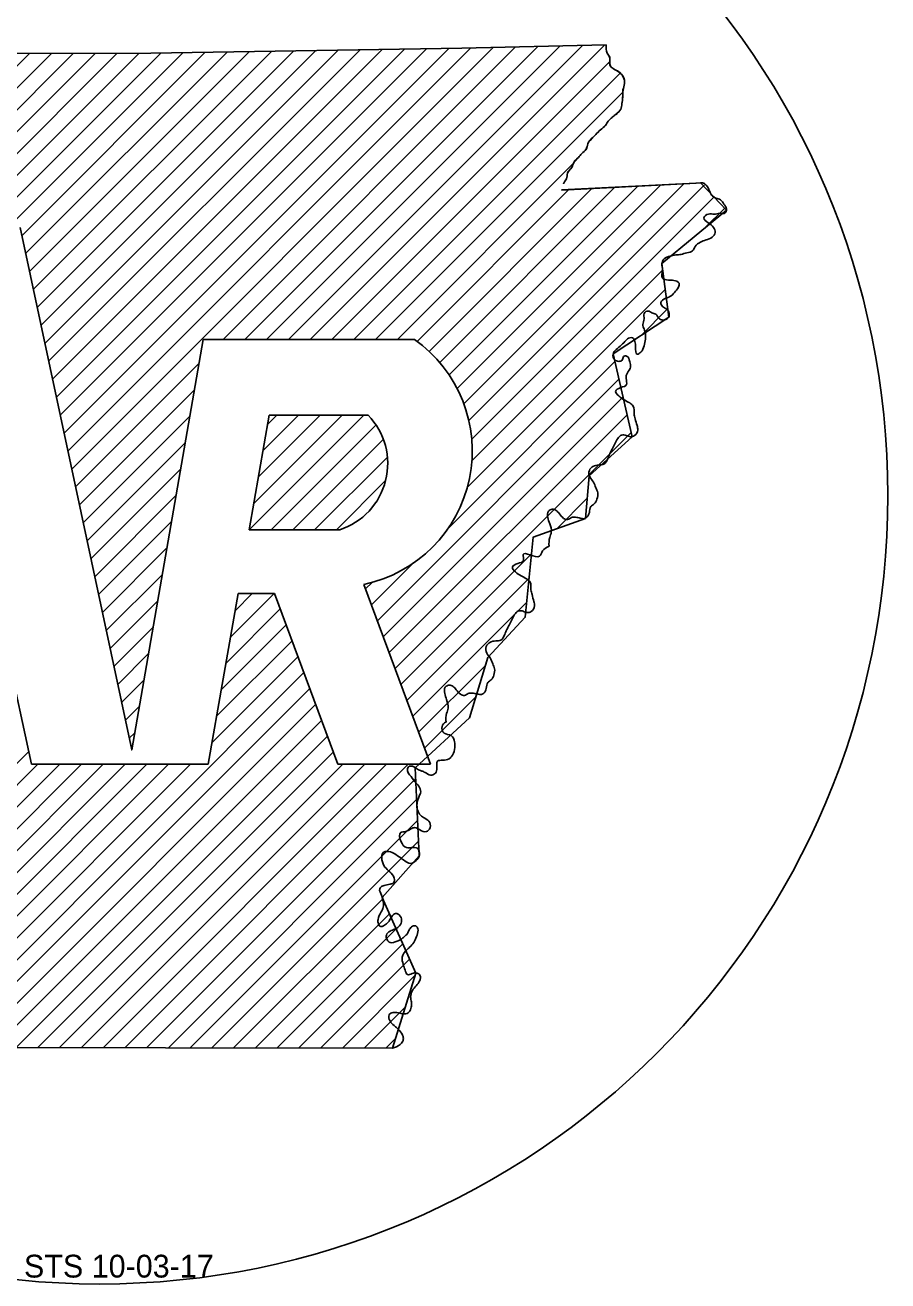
# Model space of a CAD drawing. Extents: x 1382482 to 1385815, y 1168351 to 1170484.
# Drawn here: x 1383436.2 to 1383458.28, y 1169929.59 to 1169961.72 of the extents above; entities that cross this region are included whole.
import ezdxf

# ---------------------------------------------------------------- set-up
doc = ezdxf.new("R2010")
doc.units = 0
doc.layers.add('R_Draft', color=7, linetype='Continuous')
doc.layers.add('R_Water Annot', color=7, linetype='Continuous')

msp = doc.modelspace()

# ---------------------------------------------------------------- linework, layer by layer
at = {"layer": 'R_Draft'}
for p, q in [((1383440.765, 1169953.679), (1383446.166, 1169953.679)), ((1383442.449, 1169951.74), (1383444.985, 1169951.74)), ((1383441.937, 1169948.807), (1383444.254, 1169948.807)), ((1383444.875, 1169947.41), (1383446.575, 1169942.809)), ((1383442.589, 1169947.177), (1383441.653, 1169947.177)), ((1383444.203, 1169942.809), (1383442.589, 1169947.177)), ((1383440.892, 1169942.809), (1383436.366, 1169942.809)), ((1383446.575, 1169942.809), (1383444.203, 1169942.809))]:
    msp.add_line(p, q, dxfattribs=at)
for points in [[(1383424.976, 1169960.993), (1383432.668, 1169960.993), (1383439.421, 1169961.007), (1383447.382, 1169961.129), (1383451.072, 1169961.216)], [(1383424.978, 1169960.997), (1383432.669, 1169960.993), (1383439.419, 1169961.007), (1383447.381, 1169961.131), (1383451.072, 1169961.216)], [(1383453.489, 1169957.682), (1383454.154, 1169956.987), (1383452.495, 1169955.623), (1383452.674, 1169954.246), (1383451.251, 1169953.308), (1383451.738, 1169951.19), (1383450.641, 1169950.19), (1383450.543, 1169949.101), (1383449.209, 1169948.621), (1383449.001, 1169946.568), (1383448.043, 1169945.542), (1383447.58, 1169943.996), (1383446.184, 1169942.719), (1383446.29, 1169940.464), (1383445.341, 1169939.401), (1383446.205, 1169937.466), (1383445.607, 1169935.545)], [(1383449.931, 1169957.501), (1383453.541, 1169957.687)], [(1383449.931, 1169957.504), (1383453.54, 1169957.686)], [(1383436.074, 1169956.544), (1383438.935, 1169943.177), (1383440.765, 1169953.679)], [(1383441.937, 1169948.807), (1383442.449, 1169951.74)], [(1383441.653, 1169947.177), (1383440.892, 1169942.809)], [(1383436.366, 1169942.809), (1383435.749, 1169945.691)], [(1383445.607, 1169935.545), (1383428.174, 1169935.574), (1383428.165, 1169939.422)], [(1383445.606, 1169935.543), (1383428.174, 1169935.574), (1383428.166, 1169939.423)]]:
    msp.add_lwpolyline(points, dxfattribs=at)
msp.add_ellipse((1383438.105, 1169949.685), major_axis=(20.176, 0), ratio=0.999976, dxfattribs=at)
for centre, major_axis, start_param, end_param in [((1383444.158, 1169950.825), (-3.489, 0), 1.777838, 4.099264), ((1383443.699, 1169950.503), (-1.784, 0), 1.887169, 3.90762)]:
    msp.add_ellipse(centre, major_axis=major_axis, ratio=0.999987, start_param=start_param, end_param=end_param, dxfattribs=at)
for points in [[(1383451.072, 1169961.216), (1383451.096, 1169961.007), (1383451.16, 1169960.899), (1383451.169, 1169960.697), (1383451.253, 1169960.61), (1383451.393, 1169960.525), (1383451.511, 1169960.39), (1383451.543, 1169960.229), (1383451.503, 1169960.062), (1383451.495, 1169959.872), (1383451.477, 1169959.71), (1383451.445, 1169959.567), (1383451.334, 1169959.446), (1383451.225, 1169959.362), (1383451.125, 1169959.264), (1383451.054, 1169959.156), (1383450.931, 1169959.044), (1383450.806, 1169958.922), (1383450.702, 1169958.82), (1383450.605, 1169958.686), (1383450.557, 1169958.54), (1383450.45, 1169958.433), (1383450.362, 1169958.337), (1383450.249, 1169958.209), (1383450.193, 1169958.083), (1383450.085, 1169957.934), (1383450.059, 1169957.793), (1383449.989, 1169957.679), (1383449.982, 1169957.658)], [(1383451.072, 1169961.216), (1383451.096, 1169961.007), (1383451.163, 1169960.897), (1383451.172, 1169960.698), (1383451.253, 1169960.612), (1383451.391, 1169960.526), (1383451.515, 1169960.388), (1383451.543, 1169960.227), (1383451.505, 1169960.06), (1383451.496, 1169959.875), (1383451.477, 1169959.713), (1383451.448, 1169959.566), (1383451.334, 1169959.447), (1383451.225, 1169959.361), (1383451.125, 1169959.261), (1383451.053, 1169959.157), (1383450.93, 1169959.042), (1383450.806, 1169958.923), (1383450.706, 1169958.819), (1383450.606, 1169958.686), (1383450.559, 1169958.538), (1383450.449, 1169958.434), (1383450.364, 1169958.338), (1383450.249, 1169958.21), (1383450.192, 1169958.082), (1383450.083, 1169957.934), (1383450.059, 1169957.791), (1383449.988, 1169957.677), (1383449.983, 1169957.658)], [(1383453.488, 1169957.683), (1383453.54, 1169957.686), (1383453.701, 1169957.517), (1383453.772, 1169957.372), (1383453.879, 1169957.293), (1383453.999, 1169957.251), (1383454.088, 1169957.14), (1383454.149, 1169957.02), (1383454.117, 1169956.915), (1383453.982, 1169956.906), (1383453.834, 1169956.883), (1383453.693, 1169956.888), (1383453.576, 1169956.789), (1383453.683, 1169956.664), (1383453.822, 1169956.543), (1383453.86, 1169956.416), (1383453.783, 1169956.295), (1383453.63, 1169956.226), (1383453.483, 1169956.167), (1383453.35, 1169956.056), (1383453.286, 1169955.945), (1383453.141, 1169955.898), (1383452.989, 1169955.855), (1383452.856, 1169955.841), (1383452.704, 1169955.811), (1383452.557, 1169955.739), (1383452.495, 1169955.617), (1383452.514, 1169955.443), (1383452.509, 1169955.257), (1383452.664, 1169955.195), (1383452.802, 1169955.188), (1383452.939, 1169955.12), (1383452.921, 1169955.015), (1383452.823, 1169954.879), (1383452.704, 1169954.776), (1383452.586, 1169954.724), (1383452.475, 1169954.622), (1383452.514, 1169954.521), (1383452.613, 1169954.459), (1383452.684, 1169954.348), (1383452.674, 1169954.249), (1383452.561, 1169954.177), (1383452.436, 1169954.206), (1383452.344, 1169954.325), (1383452.243, 1169954.36), (1383452.15, 1169954.405), (1383452.047, 1169954.344), (1383452.047, 1169954.206), (1383452.01, 1169954.059), (1383452.042, 1169953.95), (1383452.081, 1169953.797), (1383452.078, 1169953.683), (1383452.042, 1169953.519), (1383451.96, 1169953.352), (1383451.869, 1169953.302), (1383451.825, 1169953.482), (1383451.81, 1169953.629), (1383451.75, 1169953.716), (1383451.675, 1169953.719), (1383451.575, 1169953.65), (1383451.468, 1169953.538), (1383451.331, 1169953.419), (1383451.248, 1169953.302), (1383451.292, 1169953.155), (1383451.395, 1169953.118), (1383451.477, 1169953.143), (1383451.52, 1169953.24), (1383451.595, 1169953.252), (1383451.675, 1169953.105)], [(1383451.675, 1169953.105), (1383451.697, 1169952.969), (1383451.616, 1169952.823), (1383451.584, 1169952.675), (1383451.595, 1169952.525), (1383451.445, 1169952.445), (1383451.314, 1169952.349), (1383451.393, 1169952.235), (1383451.537, 1169952.131), (1383451.675, 1169952.053), (1383451.764, 1169951.969), (1383451.789, 1169951.777), (1383451.814, 1169951.651), (1383451.864, 1169951.478), (1383451.88, 1169951.361), (1383451.796, 1169951.219), (1383451.697, 1169951.189), (1383451.589, 1169951.221), (1383451.468, 1169951.231), (1383451.368, 1169951.14), (1383451.296, 1169951.004), (1383451.225, 1169950.87), (1383451.169, 1169950.757), (1383451.117, 1169950.633), (1383451.016, 1169950.489), (1383450.887, 1169950.467), (1383450.735, 1169950.428), (1383450.643, 1169950.324), (1383450.66, 1169950.148), (1383450.746, 1169950.03), (1383450.81, 1169949.883), (1383450.857, 1169949.754), (1383450.836, 1169949.592), (1383450.769, 1169949.471), (1383450.683, 1169949.4), (1383450.643, 1169949.25), (1383450.581, 1169949.133), (1383450.525, 1169949.095), (1383450.411, 1169949.106), (1383450.287, 1169949.129), (1383450.183, 1169949.12), (1383450.085, 1169949.069), (1383449.982, 1169949.101), (1383449.878, 1169949.217), (1383449.791, 1169949.302), (1383449.695, 1169949.334), (1383449.596, 1169949.282), (1383449.581, 1169949.124), (1383449.628, 1169948.963), (1383449.669, 1169948.746), (1383449.628, 1169948.612), (1383449.611, 1169948.391)], [(1383449.611, 1169948.391), (1383449.446, 1169948.266), (1383449.371, 1169948.134), (1383448.948, 1169948.172), (1383448.959, 1169948.024), (1383448.809, 1169947.945), (1383448.675, 1169947.849), (1383448.751, 1169947.733), (1383448.894, 1169947.63), (1383449.037, 1169947.55), (1383449.126, 1169947.469), (1383449.149, 1169947.271), (1383449.176, 1169947.149), (1383449.223, 1169946.975), (1383449.241, 1169946.859), (1383449.155, 1169946.718), (1383449.055, 1169946.688), (1383448.952, 1169946.722), (1383448.828, 1169946.731), (1383448.729, 1169946.638), (1383448.657, 1169946.503), (1383448.587, 1169946.367), (1383448.532, 1169946.255), (1383448.477, 1169946.13), (1383448.377, 1169945.986), (1383448.25, 1169945.966), (1383448.096, 1169945.927), (1383448.005, 1169945.825), (1383448.021, 1169945.647), (1383448.106, 1169945.529), (1383448.172, 1169945.379), (1383448.217, 1169945.252), (1383448.198, 1169945.091), (1383448.131, 1169944.969), (1383448.044, 1169944.898), (1383448.005, 1169944.748), (1383447.942, 1169944.631), (1383447.887, 1169944.596), (1383447.773, 1169944.607), (1383447.65, 1169944.629), (1383447.545, 1169944.619), (1383447.446, 1169944.567), (1383447.344, 1169944.601), (1383447.239, 1169944.714), (1383447.154, 1169944.8), (1383447.058, 1169944.834), (1383446.956, 1169944.782), (1383446.942, 1169944.623), (1383446.99, 1169944.464), (1383447.031, 1169944.243), (1383446.99, 1169944.112), (1383446.975, 1169943.888)], [(1383446.975, 1169943.888), (1383446.962, 1169943.883), (1383446.877, 1169943.776), (1383446.924, 1169943.607), (1383447.11, 1169943.542), (1383447.195, 1169943.381), (1383447.199, 1169943.239), (1383447.14, 1169943.043), (1383447.052, 1169942.95), (1383446.887, 1169942.912), (1383446.76, 1169942.89), (1383446.741, 1169942.671), (1383446.681, 1169942.561), (1383446.583, 1169942.529), (1383446.439, 1169942.599), (1383446.353, 1169942.636), (1383446.249, 1169942.683), (1383446.116, 1169942.758), (1383446.014, 1169942.745), (1383446.043, 1169942.538), (1383446.053, 1169942.529), (1383446.168, 1169942.371), (1383446.28, 1169942.247), (1383446.333, 1169942.1)], [(1383446.975, 1169943.888), (1383446.962, 1169943.883), (1383446.877, 1169943.776), (1383446.924, 1169943.607), (1383447.11, 1169943.542), (1383447.195, 1169943.381), (1383447.199, 1169943.239), (1383447.14, 1169943.043), (1383447.052, 1169942.95), (1383446.887, 1169942.912), (1383446.76, 1169942.89), (1383446.741, 1169942.671), (1383446.681, 1169942.561), (1383446.583, 1169942.529), (1383446.439, 1169942.599), (1383446.353, 1169942.636), (1383446.249, 1169942.683), (1383446.116, 1169942.758), (1383446.014, 1169942.745), (1383446.043, 1169942.538), (1383446.053, 1169942.529), (1383446.168, 1169942.371), (1383446.28, 1169942.247), (1383446.333, 1169942.1)], [(1383446.333, 1169942.1), (1383446.288, 1169941.989), (1383446.233, 1169941.8), (1383446.249, 1169941.639), (1383446.322, 1169941.502), (1383446.433, 1169941.425), (1383446.56, 1169941.317), (1383446.549, 1169941.148), (1383446.476, 1169941.088), (1383446.308, 1169941.128), (1383446.18, 1169941.188), (1383446.073, 1169941.154), (1383445.928, 1169941.083), (1383445.816, 1169941.064), (1383445.821, 1169940.838), (1383445.966, 1169940.677), (1383446.095, 1169940.677), (1383446.246, 1169940.659), (1383446.297, 1169940.487), (1383446.21, 1169940.343), (1383446.069, 1169940.273), (1383445.888, 1169940.361), (1383445.76, 1169940.45), (1383445.631, 1169940.535), (1383445.47, 1169940.577), (1383445.378, 1169940.56), (1383445.335, 1169940.361), (1383445.412, 1169940.179), (1383445.534, 1169940.053), (1383445.648, 1169939.894), (1383445.631, 1169939.772), (1383445.545, 1169939.741), (1383445.392, 1169939.706), (1383445.303, 1169939.661), (1383445.28, 1169939.622), (1383445.327, 1169939.46), (1383445.368, 1169939.285), (1383445.368, 1169939.149), (1383445.316, 1169939.03), (1383445.235, 1169938.84), (1383445.245, 1169938.717), (1383445.303, 1169938.656), (1383445.373, 1169938.675), (1383445.47, 1169938.741), (1383445.531, 1169938.818), (1383445.585, 1169938.914), (1383445.682, 1169938.993), (1383445.805, 1169938.922), (1383445.834, 1169938.775), (1383445.763, 1169938.648), (1383445.663, 1169938.588), (1383445.542, 1169938.54), (1383445.45, 1169938.438), (1383445.472, 1169938.312), (1383445.545, 1169938.246), (1383445.723, 1169938.281), (1383445.838, 1169938.334), (1383445.908, 1169938.396), (1383445.988, 1169938.479), (1383446.028, 1169938.563), (1383446.092, 1169938.648), (1383446.203, 1169938.671), (1383446.255, 1169938.601), (1383446.233, 1169938.438), (1383446.168, 1169938.283), (1383446.076, 1169938.157), (1383445.978, 1169938.068), (1383445.854, 1169937.872), (1383445.879, 1169937.692), (1383445.928, 1169937.54), (1383445.989, 1169937.429), (1383446.106, 1169937.452), (1383446.233, 1169937.467), (1383446.308, 1169937.406), (1383446.301, 1169937.272), (1383446.207, 1169937.14), (1383446.116, 1169937.019), (1383446.069, 1169936.85), (1383446.088, 1169936.728), (1383446.088, 1169936.623), (1383446.05, 1169936.5), (1383445.984, 1169936.434), (1383445.805, 1169936.436), (1383445.621, 1169936.457), (1383445.522, 1169936.401), (1383445.542, 1169936.24), (1383445.648, 1169936.12), (1383445.724, 1169936.059), (1383445.834, 1169935.926), (1383445.882, 1169935.817), (1383445.868, 1169935.721), (1383445.799, 1169935.637), (1383445.606, 1169935.543)], [(1383446.333, 1169942.1), (1383446.288, 1169941.989), (1383446.233, 1169941.8), (1383446.249, 1169941.639), (1383446.322, 1169941.502), (1383446.433, 1169941.425), (1383446.56, 1169941.317), (1383446.549, 1169941.148), (1383446.476, 1169941.088), (1383446.308, 1169941.128), (1383446.18, 1169941.188), (1383446.073, 1169941.154), (1383445.928, 1169941.083), (1383445.816, 1169941.064), (1383445.821, 1169940.838), (1383445.966, 1169940.677), (1383446.095, 1169940.677), (1383446.246, 1169940.659), (1383446.297, 1169940.487), (1383446.21, 1169940.343), (1383446.069, 1169940.273), (1383445.888, 1169940.361), (1383445.76, 1169940.45), (1383445.631, 1169940.535), (1383445.47, 1169940.577), (1383445.378, 1169940.56), (1383445.335, 1169940.361), (1383445.412, 1169940.179), (1383445.534, 1169940.053), (1383445.648, 1169939.894), (1383445.631, 1169939.772), (1383445.545, 1169939.741), (1383445.392, 1169939.706), (1383445.303, 1169939.661), (1383445.28, 1169939.622), (1383445.327, 1169939.46), (1383445.368, 1169939.285), (1383445.368, 1169939.149), (1383445.316, 1169939.03), (1383445.235, 1169938.84), (1383445.245, 1169938.717), (1383445.303, 1169938.656), (1383445.373, 1169938.675), (1383445.47, 1169938.741), (1383445.531, 1169938.818), (1383445.585, 1169938.914), (1383445.682, 1169938.993), (1383445.805, 1169938.922), (1383445.834, 1169938.775), (1383445.763, 1169938.648), (1383445.663, 1169938.588), (1383445.542, 1169938.54), (1383445.45, 1169938.438), (1383445.472, 1169938.312), (1383445.545, 1169938.246), (1383445.723, 1169938.281), (1383445.838, 1169938.334), (1383445.908, 1169938.396), (1383445.988, 1169938.479), (1383446.028, 1169938.563), (1383446.092, 1169938.648), (1383446.203, 1169938.671), (1383446.255, 1169938.601), (1383446.233, 1169938.438), (1383446.168, 1169938.283), (1383446.076, 1169938.157), (1383445.978, 1169938.068), (1383445.854, 1169937.872), (1383445.879, 1169937.692), (1383445.928, 1169937.54), (1383445.989, 1169937.429), (1383446.106, 1169937.452), (1383446.233, 1169937.467), (1383446.308, 1169937.406), (1383446.301, 1169937.272), (1383446.207, 1169937.14), (1383446.116, 1169937.019), (1383446.069, 1169936.85), (1383446.088, 1169936.728), (1383446.088, 1169936.623), (1383446.05, 1169936.5), (1383445.984, 1169936.434), (1383445.805, 1169936.436), (1383445.621, 1169936.457), (1383445.522, 1169936.401), (1383445.542, 1169936.24), (1383445.648, 1169936.12), (1383445.724, 1169936.059), (1383445.834, 1169935.926), (1383445.882, 1169935.817), (1383445.868, 1169935.721), (1383445.799, 1169935.637), (1383445.606, 1169935.543)]]:
    msp.add_spline(points, degree=3, dxfattribs=at)
at = {"layer": 'R_Water Annot'}
for p, q in [((1383437.299, 1169950.823), (1383447.612, 1169961.136)), ((1383437.397, 1169950.363), (1383448.183, 1169961.149)), ((1383441.27, 1169953.679), (1383448.754, 1169961.162)), ((1383441.827, 1169953.679), (1383449.324, 1169961.176)), ((1383442.385, 1169953.679), (1383449.895, 1169961.189)), ((1383442.942, 1169953.679), (1383450.466, 1169961.202)), ((1383443.5, 1169953.679), (1383451.037, 1169961.215)), ((1383425.821, 1169948.822), (1383438.003, 1169961.004)), ((1383425.84, 1169949.399), (1383437.444, 1169961.003)), ((1383425.859, 1169949.975), (1383436.885, 1169961.001)), ((1383425.878, 1169950.552), (1383436.326, 1169961)), ((1383434.1, 1169956.544), (1383438.561, 1169961.005)), ((1383434.657, 1169956.544), (1383439.12, 1169961.006)), ((1383435.215, 1169956.544), (1383439.682, 1169961.011)), ((1383435.772, 1169956.544), (1383440.248, 1169961.02)), ((1383436.119, 1169956.333), (1383440.815, 1169961.029)), ((1383436.218, 1169955.874), (1383441.381, 1169961.037)), ((1383436.316, 1169955.415), (1383441.947, 1169961.046)), ((1383436.414, 1169954.956), (1383442.514, 1169961.055)), ((1383436.513, 1169954.496), (1383443.08, 1169961.064)), ((1383436.611, 1169954.037), (1383443.646, 1169961.072)), ((1383436.709, 1169953.578), (1383444.213, 1169961.081)), ((1383436.807, 1169953.119), (1383444.779, 1169961.09)), ((1383436.906, 1169952.66), (1383445.345, 1169961.099)), ((1383437.004, 1169952.2), (1383445.911, 1169961.108)), ((1383437.102, 1169951.741), (1383446.478, 1169961.116)), ((1383437.2, 1169951.282), (1383447.044, 1169961.125)), ((1383444.057, 1169953.679), (1383451.161, 1169960.782)), ((1383444.615, 1169953.679), (1383451.43, 1169960.494)), ((1383445.172, 1169953.679), (1383451.502, 1169960.009)), ((1383445.73, 1169953.679), (1383450.229, 1169958.178)), ((1383447.054, 1169952.772), (1383451.883, 1169957.602)), ((1383447.261, 1169952.422), (1383452.471, 1169957.632)), ((1383447.431, 1169952.035), (1383453.058, 1169957.662)), ((1383447.559, 1169951.605), (1383453.587, 1169957.634)), ((1383446.237, 1169953.628), (1383450.12, 1169957.511)), ((1383446.541, 1169953.374), (1383450.707, 1169957.541)), ((1383446.813, 1169953.089), (1383451.295, 1169957.571)), ((1383447.635, 1169951.123), (1383453.848, 1169957.337)), ((1383453.601, 1169956.532), (1383454.108, 1169957.039)), ((1383447.638, 1169950.569), (1383452.517, 1169955.449)), ((1383447.521, 1169949.895), (1383452.582, 1169954.955)), ((1383451.957, 1169953.773), (1383452.646, 1169954.462)), ((1383447.037, 1169948.853), (1383451.296, 1169953.112)), ((1383437.495, 1169949.904), (1383440.659, 1169953.068)), ((1383445.22, 1169946.479), (1383451.4, 1169952.659)), ((1383437.594, 1169949.445), (1383440.541, 1169952.392)), ((1383445.37, 1169946.071), (1383451.505, 1169952.206)), ((1383437.692, 1169948.986), (1383440.423, 1169951.717)), ((1383441.941, 1169948.807), (1383444.874, 1169951.74)), ((1383442.054, 1169949.478), (1383444.316, 1169951.74)), ((1383442.172, 1169950.154), (1383443.759, 1169951.74)), ((1383442.29, 1169950.829), (1383443.201, 1169951.74)), ((1383442.407, 1169951.504), (1383442.644, 1169951.74)), ((1383442.498, 1169948.807), (1383445.184, 1169951.493)), ((1383445.521, 1169945.664), (1383451.609, 1169951.753)), ((1383445.671, 1169945.257), (1383451.713, 1169951.299)), ((1383437.79, 1169948.526), (1383440.306, 1169951.042)), ((1383443.056, 1169948.807), (1383445.372, 1169951.123)), ((1383443.613, 1169948.807), (1383445.475, 1169950.669)), ((1383437.888, 1169948.067), (1383440.188, 1169950.367)), ((1383444.171, 1169948.807), (1383445.428, 1169950.065)), ((1383437.987, 1169947.608), (1383440.07, 1169949.692)), ((1383449.808, 1169948.836), (1383450.589, 1169949.618)), ((1383438.085, 1169947.149), (1383439.953, 1169949.017)), ((1383438.183, 1169946.69), (1383439.835, 1169948.342)), ((1383445.821, 1169944.85), (1383449.166, 1169948.195)), ((1383438.281, 1169946.23), (1383439.717, 1169947.666)), ((1383445.069, 1169946.886), (1383446.13, 1169947.947)), ((1383444.919, 1169947.293), (1383445.088, 1169947.462)), ((1383445.972, 1169944.443), (1383449.103, 1169947.574)), ((1383438.38, 1169945.771), (1383439.6, 1169946.991)), ((1383441.459, 1169946.063), (1383442.574, 1169947.177)), ((1383441.577, 1169946.738), (1383442.016, 1169947.177)), ((1383441.342, 1169945.388), (1383442.735, 1169946.782)), ((1383446.122, 1169944.036), (1383449.04, 1169946.954)), ((1383441.224, 1169944.713), (1383442.886, 1169946.375)), ((1383438.478, 1169945.312), (1383439.482, 1169946.316)), ((1383441.106, 1169944.038), (1383443.036, 1169945.968)), ((1383438.576, 1169944.853), (1383439.364, 1169945.641)), ((1383440.989, 1169943.362), (1383443.187, 1169945.56)), ((1383433.748, 1169935.565), (1383443.337, 1169945.153)), ((1383446.273, 1169943.629), (1383447.982, 1169945.338)), ((1383434.305, 1169935.564), (1383443.487, 1169944.746)), ((1383438.675, 1169944.393), (1383439.247, 1169944.966)), ((1383446.423, 1169943.222), (1383447.744, 1169944.542)), ((1383434.861, 1169935.563), (1383443.638, 1169944.339)), ((1383438.773, 1169943.934), (1383439.129, 1169944.291)), ((1383435.418, 1169935.562), (1383443.788, 1169943.932)), ((1383435.975, 1169935.561), (1383443.939, 1169943.525)), ((1383438.871, 1169943.475), (1383439.011, 1169943.615)), ((1383428.739, 1169935.573), (1383436.297, 1169943.131)), ((1383436.531, 1169935.56), (1383444.089, 1169943.118)), ((1383429.295, 1169935.572), (1383436.533, 1169942.809)), ((1383429.852, 1169935.571), (1383437.09, 1169942.809)), ((1383430.409, 1169935.57), (1383437.648, 1169942.809)), ((1383430.965, 1169935.569), (1383438.205, 1169942.809)), ((1383431.522, 1169935.568), (1383438.763, 1169942.809)), ((1383432.078, 1169935.567), (1383439.32, 1169942.809)), ((1383432.635, 1169935.566), (1383439.878, 1169942.809)), ((1383433.192, 1169935.566), (1383440.435, 1169942.809)), ((1383437.088, 1169935.559), (1383444.338, 1169942.809)), ((1383437.644, 1169935.558), (1383444.895, 1169942.809)), ((1383438.201, 1169935.557), (1383445.453, 1169942.809)), ((1383438.758, 1169935.556), (1383446.01, 1169942.809)), ((1383439.314, 1169935.556), (1383446.197, 1169942.438)), ((1383439.871, 1169935.555), (1383446.222, 1169941.906)), ((1383440.427, 1169935.554), (1383446.247, 1169941.373)), ((1383440.984, 1169935.553), (1383446.272, 1169940.841)), ((1383441.54, 1169935.552), (1383445.356, 1169939.368)), ((1383442.097, 1169935.551), (1383445.528, 1169938.982)), ((1383442.654, 1169935.55), (1383445.701, 1169938.597)), ((1383443.21, 1169935.549), (1383445.873, 1169938.211)), ((1383443.767, 1169935.548), (1383446.045, 1169937.826)), ((1383444.323, 1169935.547), (1383446.189, 1169937.412)), ((1383444.88, 1169935.546), (1383445.936, 1169936.603)), ((1383445.437, 1169935.546), (1383445.684, 1169935.793))]:
    msp.add_line(p, q, dxfattribs=at)

# ---------------------------------------------------------------- texts
at = {"layer": 'R_Draft'}
msp.add_text('STS 10-03-17', height=0.58333, dxfattribs=at).set_placement((1383436.175, 1169929.675))

doc.saveas('drawing.dxf')
